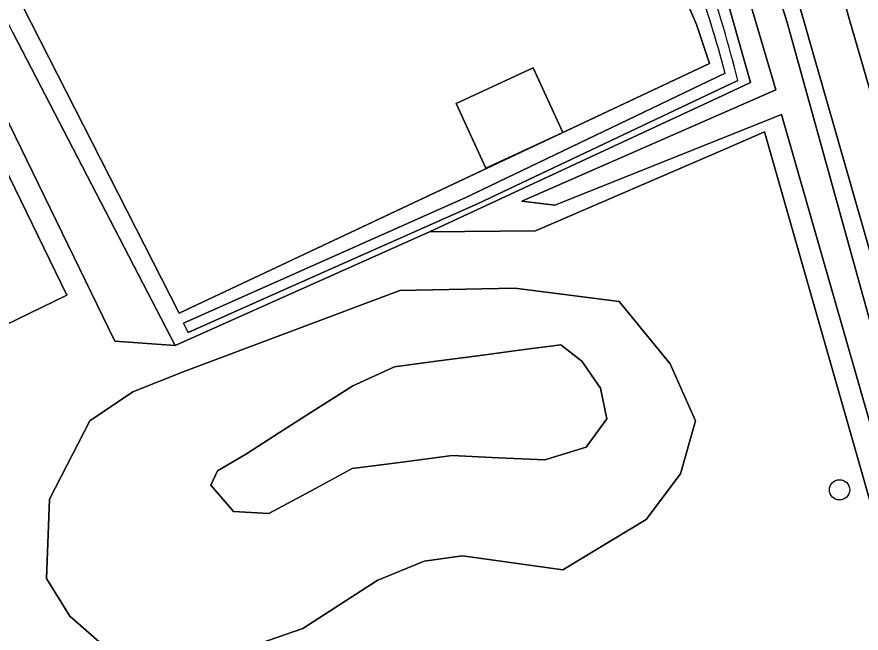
# Model space of a CAD drawing. Extents: x 157320 to 158835, y 386650 to 388491.
# Drawn here: x 157465.77 to 157506.46, y 387529.81 to 387559.51 of the extents above; entities that cross this region are included whole.
import ezdxf

# ---------------------------------------------------------------- set-up
doc = ezdxf.new("R2010")
doc.units = 0
for name, color, linetype in [('IMGEO_Boom', 7, 'Continuous'), ('IMGEO_Erf', 7, 'Continuous'), ('IMGEO_Fietspad_gesloten', 7, 'Continuous'), ('IMGEO_Groenvoorziening', 7, 'Continuous'), ('IMGEO_Haag', 7, 'Continuous'), ('IMGEO_Hek', 7, 'Continuous'), ('IMGEO_Meer_plas_ven_vijver', 7, 'Continuous'), ('IMGEO_Oever', 7, 'Continuous'), ('IMGEO_Pand', 7, 'Continuous'), ('IMGEO_Waterloop', 7, 'Continuous')]:
    doc.layers.add(name, color=color, linetype=linetype)

msp = doc.modelspace()

# ---------------------------------------------------------------- linework, layer by layer
at = {"layer": 'IMGEO_Boom'}
msp.add_circle((157505.422, 387536.717), 0.489, dxfattribs=at)
at = {"layer": 'IMGEO_Erf'}
for points in [[(157489.504, 387580.154), (157485.892, 387588.103), (157485.789, 387588.051), (157485.69, 387588.242), (157478.875, 387584.813), (157476.738, 387583.733), (157476.239, 387583.497), (157475.415, 387583.071), (157459.432, 387574.995), (157458.953, 387574.71), (157464.773, 387562.506), (157473.594, 387545.224), (157492.088, 387553.929), (157499.149, 387557.253), (157498.521, 387559.147)], [(157492.088, 387553.929), (157488.371, 387552.225), (157486.942, 387555.341), (157490.659, 387557.046)]]:
    msp.add_lwpolyline(points, close=True, dxfattribs=at)
at = {"layer": 'IMGEO_Fietspad_gesloten'}
msp.add_lwpolyline([(157516.971, 387532.064), (157508.785, 387560.294), (157500.443, 387589.806), (157500, 387591.375), (157499.062, 387594.694), (157496.326, 387593.332), (157496.599, 387592.363), (157500, 387580.292), (157505.895, 387559.368), (157514.185, 387530.857)], dxfattribs=at)
at = {"layer": 'IMGEO_Groenvoorziening'}
for points in [[(157514.185, 387530.857), (157505.895, 387559.368), (157500, 387580.292), (157496.599, 387592.363), (157495.024, 387591.79), (157487.185, 387587.738), (157493.832, 387573.936), (157496.966, 387566.387)], [(157496.641, 387566.105), (157493.242, 387573.566), (157486.447, 387588.381), (157485.892, 387588.103), (157489.504, 387580.154), (157498.521, 387559.147), (157499.149, 387557.253), (157492.088, 387553.929), (157473.594, 387545.224), (157464.773, 387562.506)], [(157495.631, 387586.164), (157495.64, 387586.142), (157498.18, 387578.557), (157500, 387572.215), (157509.989, 387537.41), (157512.184, 387530.373)], [(157465.573, 387558.748), (157473.392, 387543.678), (157485.651, 387549.15), (157500, 387555.822), (157501.131, 387556.348), (157500, 387560.312), (157498.325, 387566.184), (157493.695, 387576.842), (157490.695, 387584.422)], [(157454.897, 387573.424), (157468.179, 387546.099), (157455.611, 387539.998)], [(157501.81, 387553.966), (157500, 387553.184), (157490.767, 387549.197), (157485.651, 387549.15), (157473.392, 387543.678), (157470.495, 387543.879), (157463.702, 387557.826)], [(157500.519, 387556.434), (157487.965, 387550.492), (157483.814, 387548.647), (157478.351, 387546.22), (157474.033, 387544.301), (157473.794, 387544.746), (157487.408, 387550.802), (157499.911, 387556.787)], [(157499.911, 387556.787), (157487.408, 387550.802), (157473.794, 387544.746), (157474.033, 387544.301), (157478.351, 387546.22), (157483.814, 387548.647), (157487.965, 387550.492), (157500.519, 387556.434)], [(157508.323, 387531.137), (157501.81, 387553.966)]]:
    msp.add_lwpolyline(points, dxfattribs=at)
for points in [[(157450.114, 387543.452), (157455.611, 387539.998), (157468.179, 387546.099), (157454.897, 387573.424), (157448.47, 387569.217), (157451.273, 387563.255), (157458.143, 387548.24), (157458.58, 387547.328)], [(157471.363, 387541.434), (157473.779, 387542.409), (157484.223, 387546.315), (157489.773, 387546.441), (157494.796, 387545.799), (157497.253, 387542.79), (157498.482, 387540.036), (157497.762, 387537.494), (157496.109, 387535.29), (157492.086, 387532.86), (157487.25, 387533.533), (157485.4, 387533.28), (157483.129, 387532.355), (157479.555, 387530.043), (157475.098, 387528.487), (157471.146, 387528.151), (157468.329, 387530.631), (157467.194, 387532.439), (157467.338, 387536.265), (157469.287, 387540.036)]]:
    msp.add_lwpolyline(points, close=True, dxfattribs=at)
for centre, radius, start, end in [((157451.187, 387544.434), 50.771, 13.6714, 25.6195), ((157451.187, 387544.434), 50.771, 13.6714, 25.6195), ((157439.685, 387540.884), 62.29, 14.79125, 23.88413), ((157439.685, 387540.884), 62.29, 14.79125, 23.88413)]:
    msp.add_arc(centre, radius, start, end, dxfattribs=at)
at = {"layer": 'IMGEO_Haag'}
msp.add_lwpolyline([(157499.911, 387556.787), (157487.408, 387550.802), (157473.794, 387544.746), (157474.033, 387544.301), (157478.351, 387546.22), (157483.814, 387548.647), (157487.965, 387550.492), (157500.519, 387556.434)], dxfattribs=at)
for centre, radius, start, end in [((157451.187, 387544.434), 50.771, 13.6714, 25.6195), ((157439.685, 387540.884), 62.29, 14.79125, 23.88413)]:
    msp.add_arc(centre, radius, start, end, dxfattribs=at)
at = {"layer": 'IMGEO_Hek'}
for points in [[(157464.773, 387562.506), (157473.594, 387545.224)], [(157473.594, 387545.224), (157499.149, 387557.253), (157498.521, 387559.147)]]:
    msp.add_lwpolyline(points, dxfattribs=at)
at = {"layer": 'IMGEO_Meer_plas_ven_vijver'}
for points in [[(157465.573, 387558.748), (157464.941, 387559.968), (157458.246, 387572.872), (157456.654, 387572.01), (157457.38, 387570.552), (157463.092, 387559.076), (157463.702, 387557.826), (157470.495, 387543.879), (157473.392, 387543.678)], [(157491.994, 387543.706), (157489.987, 387543.442), (157487.981, 387543.178), (157485.974, 387542.913), (157483.967, 387542.649), (157481.961, 387541.725), (157479.769, 387540.325), (157478.436, 387539.474), (157476.841, 387538.455), (157475.439, 387537.631), (157475.123, 387536.945), (157476.205, 387535.677), (157477.921, 387535.571), (157480.165, 387536.786), (157481.93, 387537.741), (157484.337, 387538.054), (157486.744, 387538.366), (157488.984, 387538.265), (157491.224, 387538.164), (157493.209, 387538.767), (157494.212, 387540.14), (157493.895, 387541.619), (157492.997, 387542.913)]]:
    msp.add_lwpolyline(points, close=True, dxfattribs=at)
at = {"layer": 'IMGEO_Oever'}
for points in [[(157512.184, 387530.373), (157509.989, 387537.41), (157500, 387572.215), (157498.18, 387578.557), (157495.64, 387586.142), (157495.631, 387586.164)], [(157509.981, 387529.156), (157502.624, 387554.799), (157491.694, 387550.435), (157490.111, 387550.628), (157502.354, 387555.996), (157499.727, 387564.879), (157492.853, 387584.266), (157494.861, 387584.961), (157499.457, 387570.17), (157502.894, 387559.241), (157510.425, 387532.052)], [(157490.695, 387584.422), (157493.695, 387576.842), (157498.325, 387566.184), (157500, 387560.312), (157501.131, 387556.348), (157500, 387555.822), (157485.651, 387549.15), (157490.767, 387549.197), (157500, 387553.184), (157501.81, 387553.966), (157508.323, 387531.137)]]:
    msp.add_lwpolyline(points, dxfattribs=at)
for points in [[(157469.287, 387540.036), (157467.338, 387536.265), (157467.194, 387532.439), (157468.329, 387530.631), (157471.146, 387528.151), (157475.098, 387528.487), (157479.555, 387530.043), (157483.129, 387532.355), (157485.4, 387533.28), (157487.25, 387533.533), (157492.086, 387532.86), (157496.109, 387535.29), (157497.762, 387537.494), (157498.482, 387540.036), (157497.253, 387542.79), (157494.796, 387545.799), (157489.773, 387546.441), (157484.223, 387546.315), (157473.779, 387542.409), (157471.363, 387541.434)], [(157489.987, 387543.442), (157491.994, 387543.706), (157492.997, 387542.913), (157493.895, 387541.619), (157494.212, 387540.14), (157493.209, 387538.767), (157491.224, 387538.164), (157488.984, 387538.265), (157486.744, 387538.366), (157484.337, 387538.054), (157481.93, 387537.741), (157480.165, 387536.786), (157477.921, 387535.571), (157476.205, 387535.677), (157475.123, 387536.945), (157475.439, 387537.631), (157476.841, 387538.455), (157478.436, 387539.474), (157479.769, 387540.325), (157481.961, 387541.725), (157483.967, 387542.649), (157485.974, 387542.913), (157487.981, 387543.178)]]:
    msp.add_lwpolyline(points, close=True, dxfattribs=at)
at = {"layer": 'IMGEO_Pand'}
msp.add_lwpolyline([(157488.371, 387552.225), (157492.088, 387553.929), (157490.659, 387557.046), (157486.942, 387555.341)], close=True, dxfattribs=at)
at = {"layer": 'IMGEO_Waterloop'}
msp.add_lwpolyline([(157510.425, 387532.052), (157502.894, 387559.241), (157499.457, 387570.17), (157494.861, 387584.961), (157492.853, 387584.266), (157499.727, 387564.879), (157502.354, 387555.996), (157490.111, 387550.628), (157491.694, 387550.435), (157502.624, 387554.799), (157509.981, 387529.156)], dxfattribs=at)

doc.saveas('drawing.dxf')
